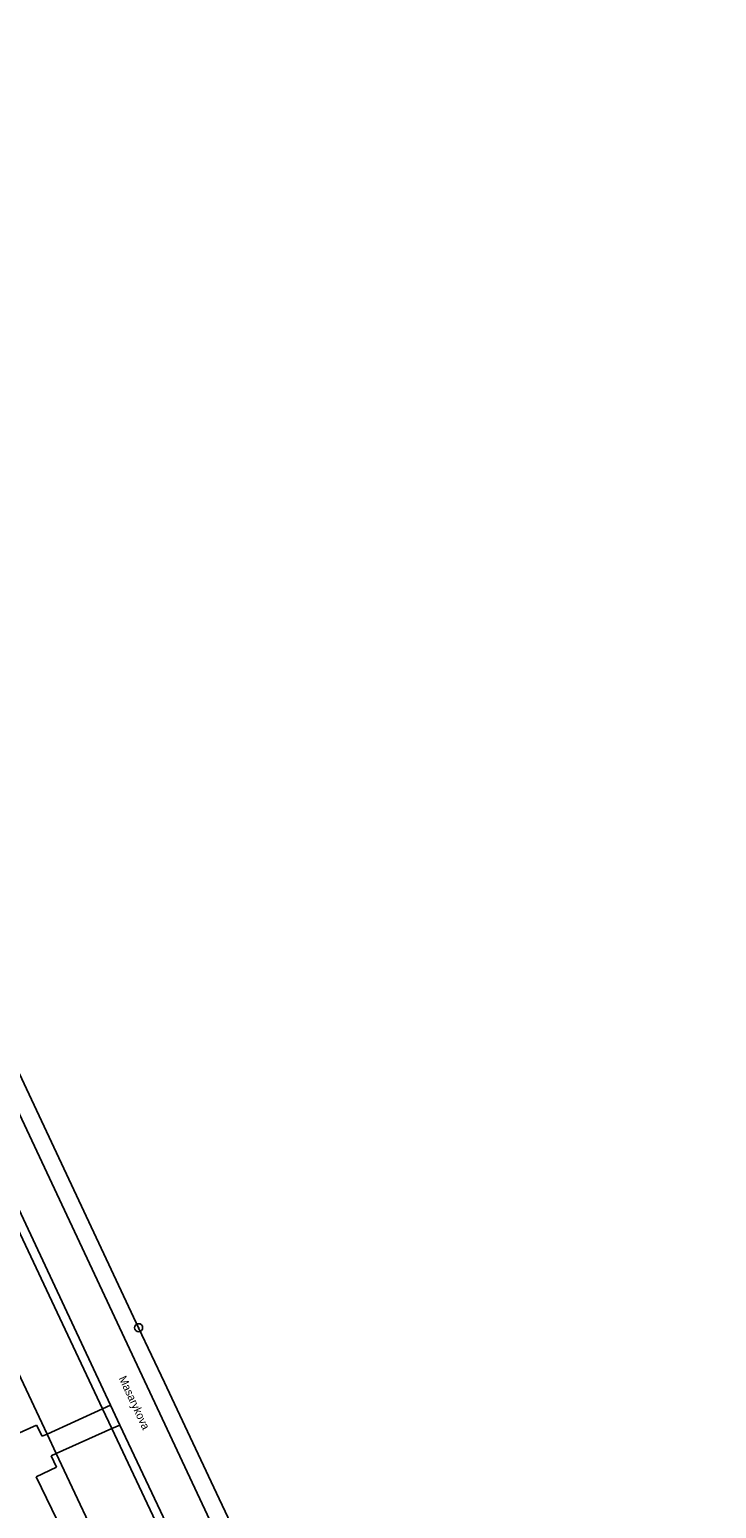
# Model space of a CAD drawing. Extents: x -763628 to -761565, y -976033 to -973833.
# Drawn here: x -761889.1 to -761803.3, y -974779.7 to -974594.9 of the extents above; entities that cross this region are included whole.
import ezdxf

# ---------------------------------------------------------------- set-up
doc = ezdxf.new("R2010")
doc.units = 0
for name, color, linetype in [('KN_hranice parcel', 7, 'Continuous'), ('KN_hranice uzemi', 7, 'Continuous'), ('KN_popisy', 7, 'Continuous'), ('KN_vnitrni kresba parcel', 7, 'Continuous'), ('KN_znacky bodu BP', 7, 'Continuous')]:
    doc.layers.add(name, color=color, linetype=linetype)

msp = doc.modelspace()

# ---------------------------------------------------------------- linework, layer by layer
at = {"layer": 'KN_hranice parcel'}
for points in [[(-761810.08, -974915.63), (-761823.04, -974895.41), (-761834.04, -974877.31), (-761858.31, -974831.88), (-761872.33, -974801.33), (-761885.74, -974772.85), (-761886.88, -974770.42), (-761917.51, -974705.34), (-761920.67, -974699.09), (-761941.43, -974663.54), (-761945.24, -974656.74), (-761990.97, -974578.65), (-761992.27, -974576.42), (-761994.77, -974571.81), (-761997.35, -974565.98), (-761999.32, -974560.94)], [(-761987.47, -974568.32), (-761982.71, -974576.56), (-761978.88, -974583.19), (-761966.76, -974603.87), (-761959.45, -974616.82), (-761938.85, -974652.15), (-761938.32, -974653.07), (-761934.62, -974659.51), (-761914.18, -974695.15), (-761910.87, -974701.59), (-761879.94, -974767.27), (-761878.77, -974769.75), (-761865.49, -974797.95), (-761861.06, -974806.66), (-761850.83, -974828.32), (-761826.84, -974873.29), (-761815.87, -974891.33), (-761810.46, -974899.49), (-761803.28, -974910.43)]]:
    msp.add_lwpolyline(points, dxfattribs=at)
at = {"layer": 'KN_hranice uzemi'}
msp.add_line((-761896.06, -974713.24), (-761875.44, -974757.13), dxfattribs=at)
for points in [[(-761875.44, -974757.13), (-761872.22, -974763.97), (-761871.3, -974765.92), (-761865.37, -974778.51)], [(-761865.37, -974778.51), (-761859.18, -974791.66), (-761857.05, -974796.17), (-761855.28, -974799.93)]]:
    msp.add_lwpolyline(points, dxfattribs=at)
at = {"layer": 'KN_vnitrni kresba parcel'}
for p, q in [((-761911.14, -974698.06), (-761878.94, -974766.82)), ((-761906.34, -974696.33), (-761845.59, -974825.81)), ((-761886.88, -974770.42), (-761879.94, -974767.27)), ((-761879.94, -974767.27), (-761878.94, -974766.82)), ((-761878.94, -974766.82), (-761877.77, -974769.3)), ((-761888.21, -974769.3), (-761890.71, -974770.46)), ((-761888.21, -974769.3), (-761887.49, -974770.7)), ((-761878.77, -974769.75), (-761885.74, -974772.85)), ((-761877.77, -974769.3), (-761878.77, -974769.75)), ((-761877.77, -974769.3), (-761850.09, -974827.9)), ((-761887.49, -974770.7), (-761886.88, -974770.42)), ((-761885.74, -974772.85), (-761886.38, -974773.14)), ((-761886.38, -974773.14), (-761885.7, -974774.58)), ((-761885.7, -974774.58), (-761888.26, -974775.77)), ((-761888.26, -974775.77), (-761860.38, -974832.94))]:
    msp.add_line(p, q, dxfattribs=at)
at = {"layer": 'KN_znacky bodu BP'}
for radius in [0.5, 0.0303]:
    msp.add_circle((-761875.44, -974757.13), radius, dxfattribs=at)

# ---------------------------------------------------------------- texts
at = {"layer": 'KN_popisy'}
msp.add_text('Masarykova', height=1, rotation=295, dxfattribs=at).set_placement((-761877.95, -974763.45))

doc.saveas('drawing.dxf')
